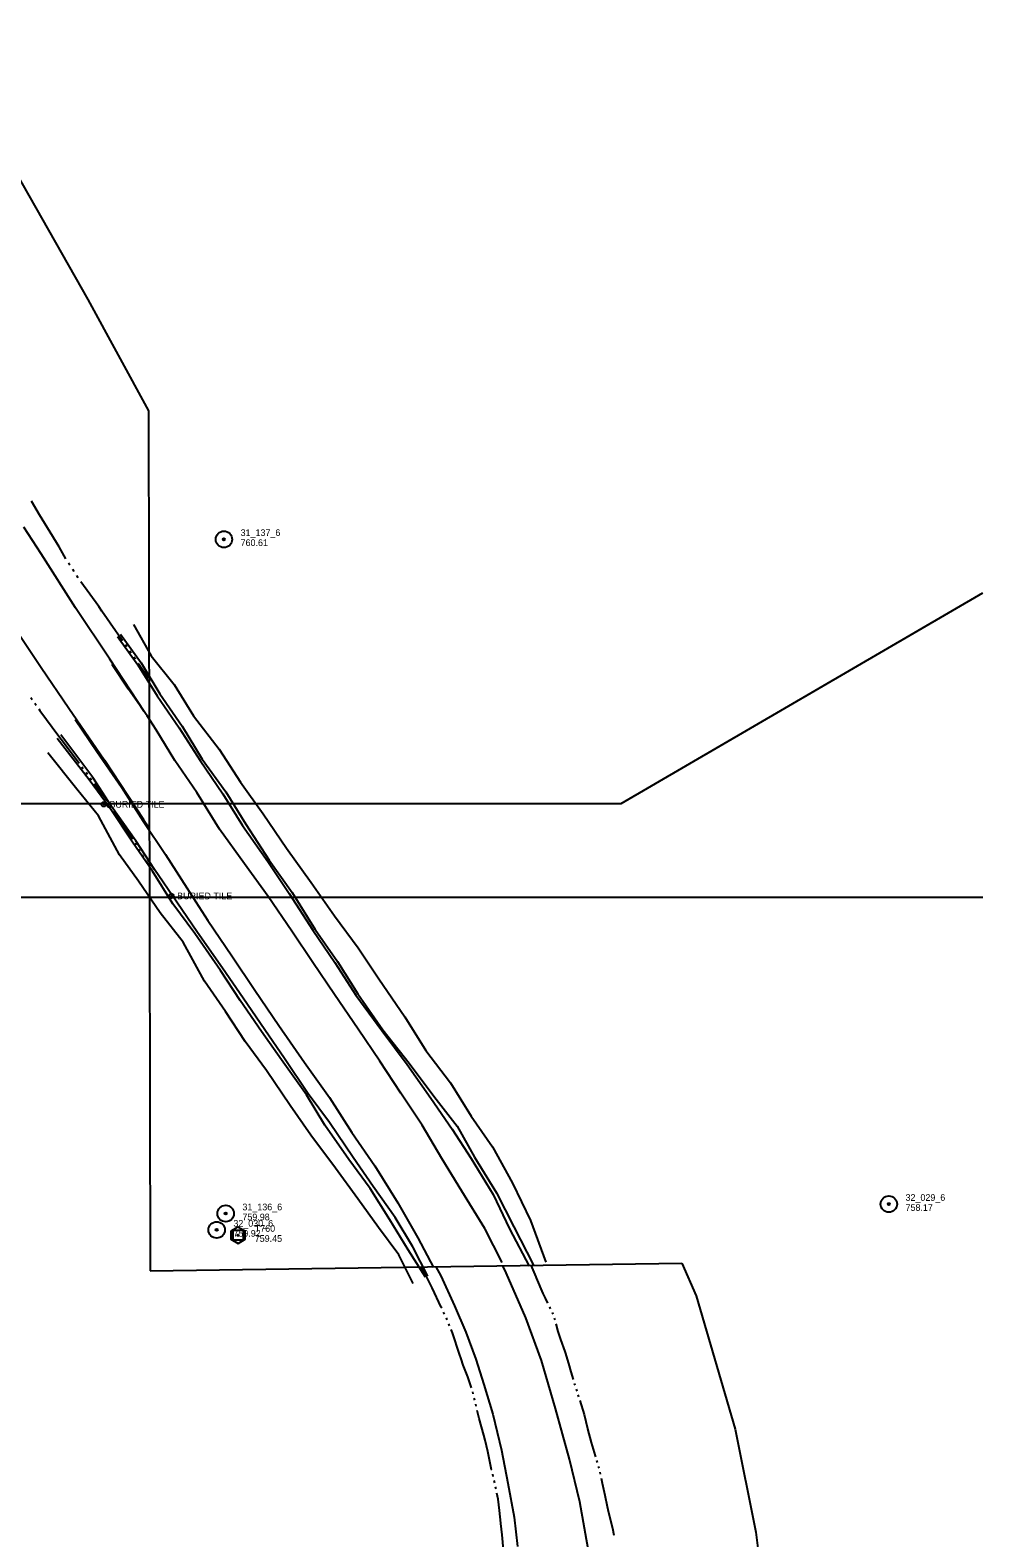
# Model space of a CAD drawing. Extents: x 589250 to 1188077, y 162953 to 363065.
# Drawn here: x 594490 to 595346, y 176019 to 177372 of the extents above; entities that cross this region are included whole.
import ezdxf

# ---------------------------------------------------------------- set-up
doc = ezdxf.new("R2010")
doc.units = 0
for name, color, linetype in [('E_AREA', 7, 'Continuous'), ('E_DRN_DrainTile', 7, 'Continuous'), ('E_DTM_SlopeBottom', 7, 'Continuous'), ('E_DTM_SlopeTop', 7, 'Continuous'), ('E_MAP_Control', 7, 'Continuous'), ('E_MAP_Limits', 7, 'Continuous'), ('E_MAP_PassPoints', 7, 'Continuous'), ('E_WTR_FlowLine', 7, 'Continuous')]:
    doc.layers.add(name, color=color, linetype=linetype)

msp = doc.modelspace()

# ---------------------------------------------------------------- linework, layer by layer
at = {"layer": 'E_AREA'}
for p, q in [((594500.1, 176901.8), (594484.7, 176925.7)), ((594531.1, 176853.4), (594500.1, 176901.8)), ((594562, 176807.2), (594531.1, 176853.4)), ((594478.1, 176833.2), (594500.3, 176800)), ((594500.3, 176800), (594524.9, 176763.4)), ((594592.8, 176760.4), (594562, 176807.2)), ((594578.5, 176780.4), (594564, 176802.6)), ((594595.4, 176756.4), (594578.5, 176780.4)), ((594524.9, 176763.4), (594557.1, 176716.6)), ((594596.5, 176754.8), (594592.8, 176760.4)), ((594603.4, 176744), (594595.4, 176756.4)), ((594620.3, 176716.3), (594603.4, 176744)), ((594557.1, 176716.6), (594592, 176663.3)), ((594640, 176687.6), (594620.3, 176716.3)), ((594660.3, 176654.6), (594640, 176687.6)), ((594591.7, 176662), (594611.8, 176632.1)), ((594592, 176663.3), (594596.5, 176656.7)), ((594682.7, 176623.6), (594660.3, 176654.6)), ((594611.8, 176632.1), (594631, 176602.2)), ((594703.9, 176594.2), (594682.7, 176623.6)), ((594631, 176602.2), (594649.9, 176572.8)), ((594725.3, 176563.3), (594703.9, 176594.2)), ((594649.9, 176572.8), (594671.4, 176541)), ((594744.3, 176535.1), (594725.3, 176563.3)), ((594671.4, 176541), (594692.2, 176510.3)), ((594763.5, 176506.3), (594744.3, 176535.1)), ((594692.2, 176510.3), (594713.7, 176478.5)), ((594785, 176475.3), (594763.5, 176506.3)), ((594713.7, 176478.5), (594736.7, 176445.4)), ((594804.4, 176446.4), (594785, 176475.3)), ((594736.7, 176445.4), (594759.1, 176413.9)), ((594823.2, 176417.7), (594804.4, 176446.4)), ((594842.4, 176389.1), (594823.2, 176417.7)), ((594759.1, 176413.9), (594779.1, 176382.5)), ((594779.1, 176382.5), (594799.8, 176352.4)), ((594860.1, 176359.2), (594842.4, 176389.1)), ((594799.8, 176352.4), (594820.5, 176319.4)), ((594878.1, 176329.8), (594860.1, 176359.2)), ((594898.7, 176296.4), (594878.1, 176329.8)), ((594820.5, 176319.4), (594838.4, 176287.9)), ((594914.3, 176265.7), (594898.7, 176296.4)), ((594838.4, 176287.9), (594852.6, 176261.3)), ((594854.6, 176262), (594859, 176253.7)), ((594917.9, 176256.4), (594914.7, 176262.9)), ((594935.4, 176216.2), (594917.9, 176256.4)), ((594859, 176253.7), (594871.3, 176226.8)), ((594871.3, 176226.8), (594881.5, 176203.1)), ((594949.4, 176177.8), (594935.4, 176216.2)), ((594881.5, 176203.1), (594890.6, 176179.1)), ((594890.6, 176179.1), (594897.8, 176156.1)), ((594962, 176134.6), (594949.4, 176177.8)), ((594897.8, 176156.1), (594905.8, 176129.6)), ((594974.6, 176089.1), (594962, 176134.6)), ((594905.8, 176129.6), (594913.5, 176097.3)), ((594913.5, 176097.3), (594919.2, 176067.6)), ((594983.9, 176050.8), (594974.6, 176089.1)), ((594919.2, 176067.6), (594925, 176037)), ((594992.2, 176003.7), (594983.9, 176050.8)), ((594925, 176037), (594928.1, 176010.9))]:
    msp.add_line(p, q, dxfattribs=at)
at = {"layer": 'E_DRN_DrainTile'}
msp.add_line((594446.9, 176593.7), (595345.9, 176593.7), dxfattribs=at)
msp.add_lwpolyline([(594438.1, 176677.7), (595020.9, 176677.7), (595345.8, 176866.8)], dxfattribs=at)
for centre, radius in [((594556.5, 176677), 2), ((594556.5, 176677), 0.25), ((594617.3, 176594.8), 2), ((594617.3, 176594.8), 0.25)]:
    msp.add_circle(centre, radius, dxfattribs=at)
at = {"layer": 'E_DTM_SlopeBottom'}
for p, q in [((594568.7, 176827.8), (594587, 176802.3)), ((594571.4, 176829.9), (594590, 176804.2)), ((594587, 176802.3), (594604.3, 176774.5)), ((594604.3, 176774.5), (594624.2, 176745.6)), ((594624.2, 176745.6), (594642.9, 176716.4)), ((594543.4, 176698.9), (594514.7, 176736.1)), ((594546.6, 176701.2), (594517.9, 176739.3)), ((594642.9, 176716.4), (594663.2, 176686.5)), ((594563.5, 176675.1), (594546.6, 176701.2)), ((594561.5, 176674.3), (594543.4, 176698.9)), ((594582.3, 176643.1), (594561.5, 176674.3)), ((594585.2, 176644.2), (594563.5, 176675.1)), ((594663.2, 176686.5), (594681, 176658.1)), ((594681, 176658.1), (594703.6, 176625.8)), ((594600.3, 176617), (594582.3, 176643.1)), ((594602.1, 176618.5), (594585.2, 176644.2)), ((594703.6, 176625.8), (594722.8, 176597)), ((594622.1, 176589.2), (594602.1, 176618.5)), ((594722.8, 176597), (594744.1, 176564)), ((594640.6, 176561.9), (594622.1, 176589.2)), ((594662.9, 176529.9), (594640.6, 176561.9)), ((594744.1, 176564), (594763.9, 176535)), ((594681.6, 176502.9), (594662.9, 176529.9)), ((594763.9, 176535), (594782.9, 176505.7)), ((594701, 176474.5), (594681.6, 176502.9)), ((594782.9, 176505.7), (594806.2, 176473.9)), ((594718.7, 176449), (594701, 176474.5)), ((594806.2, 176473.9), (594828.8, 176443.4)), ((594740.1, 176417.2), (594718.7, 176449)), ((594828.8, 176443.4), (594850.1, 176413.4)), ((594759.1, 176391.5), (594740.1, 176417.2)), ((594850.1, 176413.4), (594869.2, 176385.3)), ((594780.3, 176359.9), (594759.1, 176391.5)), ((594869.2, 176385.3), (594886.2, 176359.1)), ((594798.4, 176333.9), (594780.3, 176359.9)), ((594886.2, 176359.1), (594906.2, 176326.9)), ((594818.2, 176306), (594798.4, 176333.9)), ((594906.2, 176326.9), (594920.8, 176296.1)), ((594833.9, 176279.7), (594818.2, 176306)), ((594920.8, 176296.1), (594938.3, 176262.5)), ((594847.5, 176253.6), (594833.9, 176279.7))]:
    msp.add_line(p, q, dxfattribs=at)
at = {"layer": 'E_DTM_SlopeTop'}
for p, q in [((594583.1, 176838.4), (594599.1, 176810.4)), ((594599.1, 176810.4), (594619.7, 176784.5)), ((594619.7, 176784.5), (594637.1, 176756.6)), ((594637.1, 176756.6), (594659.9, 176726.7)), ((594530.8, 176753.3), (594550.2, 176724.6)), ((594532.2, 176690.7), (594506.2, 176723.2)), ((594550.2, 176724.6), (594572.3, 176692.4)), ((594659.9, 176726.7), (594679.3, 176696.8)), ((594551.7, 176666.6), (594532.2, 176690.7)), ((594572.3, 176692.4), (594591.7, 176662)), ((594679.3, 176696.8), (594699.5, 176668.6)), ((594570.6, 176631.7), (594551.7, 176666.6)), ((594699.5, 176668.6), (594720.5, 176637.6)), ((594720.5, 176637.6), (594742.7, 176607)), ((594587.6, 176608), (594570.6, 176631.7)), ((594607, 176579.6), (594587.6, 176608)), ((594742.7, 176607), (594763.7, 176576.9)), ((594627.6, 176553.2), (594607, 176579.6)), ((594763.7, 176576.9), (594784.8, 176548.3)), ((594646.9, 176518.2), (594627.6, 176553.2)), ((594784.8, 176548.3), (594803.5, 176520.5)), ((594665.6, 176491), (594646.9, 176518.2)), ((594803.5, 176520.5), (594826.8, 176486.2)), ((594683.4, 176464.1), (594665.6, 176491)), ((594826.8, 176486.2), (594845.6, 176456)), ((594702.5, 176438.2), (594683.4, 176464.1)), ((594845.6, 176456), (594867.7, 176427)), ((594723.7, 176406.6), (594702.5, 176438.2)), ((594867.7, 176427), (594886.2, 176397.1)), ((594742.5, 176380.2), (594723.7, 176406.6)), ((594886.2, 176397.1), (594905.6, 176369.6)), ((594764.4, 176350.3), (594742.5, 176380.2)), ((594905.6, 176369.6), (594923.4, 176337.1)), ((594784.7, 176322.9), (594764.4, 176350.3)), ((594923.4, 176337.1), (594939.5, 176303.6)), ((594803.2, 176297.3), (594784.7, 176322.9)), ((594821.5, 176272.5), (594803.2, 176297.3)), ((594939.5, 176303.6), (594953.3, 176266.1)), ((594834.3, 176246.8), (594821.5, 176272.5))]:
    msp.add_line(p, q, dxfattribs=at)
at = {"layer": 'E_MAP_Control'}
for p, q in [((594672.5, 176285.7), (594672.5, 176294.7)), ((594672.5, 176294.7), (594681.5, 176294.7)), ((594672.5, 176285.7), (594672.5, 176294.7)), ((594672.5, 176294.7), (594681.5, 176294.7)), ((594672.5, 176285.7), (594672.5, 176294.7)), ((594672.5, 176294.7), (594681.5, 176294.7)), ((594681.5, 176294.7), (594681.5, 176285.7)), ((594681.5, 176294.7), (594681.5, 176285.7)), ((594681.5, 176294.7), (594681.5, 176285.7)), ((594681.5, 176285.7), (594672.5, 176285.7)), ((594681.5, 176285.7), (594672.5, 176285.7)), ((594681.5, 176285.7), (594672.5, 176285.7))]:
    msp.add_line(p, q, dxfattribs=at)
msp.add_lwpolyline([(594670.6, 176294), (594670.6, 176286.6), (594677, 176282.9), (594683.4, 176286.6), (594683.4, 176293.9), (594676.9, 176297.6)], close=True, dxfattribs=at)
msp.add_lwpolyline([(594670.6, 176294), (594670.6, 176286.6), (594677, 176282.9), (594683.4, 176286.6), (594683.4, 176293.9), (594676.9, 176297.6)], close=True, dxfattribs=at)
msp.add_lwpolyline([(594670.6, 176294), (594670.6, 176286.6), (594677, 176282.9), (594683.4, 176286.6), (594683.4, 176293.9), (594676.9, 176297.6)], close=True, dxfattribs=at)
msp.add_circle((594677, 176290.2), 0.546, dxfattribs=at)
msp.add_circle((594677, 176290.2), 0.546, dxfattribs=at)
msp.add_circle((594677, 176290.2), 0.546, dxfattribs=at)
at = {"layer": 'E_MAP_Limits'}
for p, q in [((594322.1, 177515.4), (594542.2, 177130.2)), ((594542.2, 177130.2), (594596.5, 177030.2)), ((594596.5, 177030.2), (594598, 176258.2)), ((594598, 176258.2), (595075.6, 176265.3)), ((595075.6, 176265.3), (595088.3, 176235.9)), ((595088.3, 176235.9), (595123.3, 176116)), ((595123.3, 176116), (595141.9, 176023.8)), ((595141.9, 176023.8), (595153.2, 175934.9))]:
    msp.add_line(p, q, dxfattribs=at)
at = {"layer": 'E_MAP_PassPoints'}
for centre, radius in [((594664.3, 176914.9), 7.38), ((594664.3, 176914.9), 7.38), ((594664.3, 176914.9), 0.945), ((594664.3, 176914.9), 0.945), ((595261.4, 176318.2), 7.38), ((595261.4, 176318.2), 7.38), ((594665.9, 176309.7), 7.38), ((594665.9, 176309.7), 7.38), ((594665.9, 176309.7), 7.38), ((594665.9, 176309.7), 0.945), ((594665.9, 176309.7), 0.945), ((594665.9, 176309.7), 0.945), ((595261.4, 176318.2), 0.945), ((595261.4, 176318.2), 0.945), ((594657.8, 176295), 7.38), ((594657.8, 176295), 7.38), ((594657.8, 176295), 7.38), ((594657.8, 176295), 0.945), ((594657.8, 176295), 0.945), ((594657.8, 176295), 0.945)]:
    msp.add_circle(centre, radius, dxfattribs=at)
at = {"layer": 'E_WTR_FlowLine'}
for p, q in [((594498.6, 176936.8), (594491.6, 176949.3)), ((594506, 176925.3), (594498.6, 176936.8)), ((594516.4, 176908.1), (594506, 176925.3)), ((594522.4, 176897.3), (594516.4, 176908.1)), ((594526, 176891.7), (594524.8, 176893.6)), ((594529.7, 176886.1), (594528.5, 176888)), ((594533.4, 176880.5), (594532.2, 176882.4)), ((594552.1, 176854.5), (594535.9, 176876.8)), ((594554.8, 176850.5), (594552.1, 176854.5)), ((594567, 176832.8), (594554.8, 176850.5)), ((594573.3, 176823.8), (594567, 176832.8)), ((594577.1, 176818.3), (594575.9, 176820.2)), ((594581, 176812.8), (594579.7, 176814.7)), ((594584.8, 176807.3), (594583.5, 176809.2)), ((594596.5, 176790.3), (594587.3, 176803.6)), ((594490.9, 176772.9), (594492.1, 176771.2)), ((594494.5, 176767.8), (594495.7, 176766.1)), ((594498.1, 176762.7), (594498.9, 176761.4)), ((594498.9, 176761.4), (594516.1, 176738.3)), ((594516.1, 176738.3), (594518.3, 176735.4)), ((594518.3, 176735.4), (594533.7, 176714.8)), ((594533.7, 176714.8), (594534.2, 176714.1)), ((594536.7, 176710.7), (594538, 176709.1)), ((594540.5, 176705.8), (594541.7, 176704.1)), ((594544.3, 176700.8), (594545.5, 176699.1)), ((594548, 176695.8), (594555.7, 176685.6)), ((594555.7, 176685.6), (594559.5, 176680.4)), ((594558, 176678.6), (594558.9, 176677)), ((594558.9, 176677), (594560.6, 176674.4)), ((594560.6, 176674.4), (594560.9, 176673.9)), ((594565.3, 176671), (594576.7, 176653.7)), ((594576.7, 176653.7), (594581.9, 176645.7)), ((594584.2, 176642.2), (594585.3, 176640.4)), ((594587.6, 176636.9), (594588.7, 176635.2)), ((594591, 176631.7), (594592.1, 176629.9)), ((594594.4, 176626.4), (594595.1, 176625.4)), ((594595.1, 176625.4), (594596.5, 176623.4)), ((594845.6, 176254.5), (594841.6, 176261.8)), ((594848, 176249.6), (594845.6, 176254.5)), ((594940, 176263.3), (594944.3, 176253)), ((594851.4, 176242.9), (594848, 176249.6)), ((594859.5, 176225.8), (594851.4, 176242.9)), ((594944.3, 176253), (594944.7, 176252)), ((594944.7, 176252), (594950.8, 176237.9)), ((594950.8, 176237.9), (594952.8, 176233.6)), ((594952.8, 176233.6), (594955, 176229.1)), ((594860, 176224.7), (594859.5, 176225.8)), ((594862.5, 176219.5), (594861.6, 176221.3)), ((594864.5, 176215.2), (594864.1, 176216.1)), ((594864.9, 176214.4), (594864.5, 176215.2)), ((594956.6, 176225.9), (594957.4, 176224.2)), ((594959, 176221), (594959.8, 176219.4)), ((594960.9, 176215.9), (594961.4, 176214.2)), ((594867, 176209), (594866.3, 176210.8)), ((594869.6, 176202.6), (594868.4, 176205.5)), ((594876, 176183.4), (594869.6, 176202.6)), ((594962.3, 176210.7), (594964.2, 176203.8)), ((594964.2, 176203.8), (594966.5, 176196.5)), ((594966.5, 176196.5), (594970.4, 176185.8)), ((594877.4, 176179.3), (594876, 176183.4)), ((594879.3, 176173.5), (594877.4, 176179.3)), ((594883.4, 176163), (594879.3, 176173.5)), ((594970.4, 176185.8), (594970.7, 176185)), ((594970.7, 176185), (594973.8, 176175)), ((594973.8, 176175), (594975.8, 176167.5)), ((594886.7, 176153.3), (594883.4, 176163)), ((594975.8, 176167.5), (594977.9, 176160.7)), ((594888.2, 176147.8), (594887.7, 176149.7)), ((594978.9, 176157.2), (594979.4, 176155.5)), ((594980.5, 176152.1), (594981.1, 176150.4)), ((594982.2, 176146.9), (594982.7, 176145.2)), ((594889.3, 176143.1), (594889.1, 176144.1)), ((594889.5, 176142.2), (594889.3, 176143.1)), ((594890.8, 176136.7), (594890.4, 176138.5)), ((594893.4, 176125.6), (594891.7, 176133)), ((594983.8, 176141.8), (594987.8, 176129.3)), ((594897.8, 176110.7), (594893.4, 176125.6)), ((594987.8, 176129.3), (594990.9, 176116.6)), ((594898.8, 176106.3), (594897.8, 176110.7)), ((594901.4, 176096), (594898.8, 176106.3)), ((594990.9, 176116.6), (594990.9, 176116.3)), ((594990.9, 176116.3), (594994.2, 176104.2)), ((594904.7, 176079.6), (594901.4, 176096)), ((594994.2, 176104.2), (594997.6, 176092.1)), ((594997.6, 176092.1), (594997.9, 176091.3)), ((594904.8, 176079.3), (594904.7, 176079.6)), ((594998.9, 176087.9), (594999.5, 176086.1)), ((595000.6, 176082.7), (595000.8, 176081.9)), ((595000.8, 176081.9), (595001.1, 176081)), ((594906.1, 176073.7), (594905.7, 176075.6)), ((594907.5, 176068.1), (594907, 176070)), ((595001.9, 176077.4), (595002.3, 176075.7)), ((595003.1, 176072.2), (595004.1, 176067.8)), ((595004.1, 176067.8), (595006.4, 176056.9)), ((594908.7, 176062.6), (594908.3, 176064.4)), ((594910.5, 176053.3), (594909.4, 176058.8)), ((594911.9, 176043.2), (594910.5, 176053.3)), ((595006.4, 176056.9), (595008.6, 176046.6)), ((594913, 176031.8), (594911.9, 176043.2)), ((595008.6, 176046.6), (595009.8, 176041.2)), ((595009.8, 176041.2), (595013.2, 176027.2)), ((594913, 176031.4), (594913, 176031.8)), ((594914.1, 176021.3), (594913, 176031.4)), ((595013.2, 176027.2), (595014.4, 176021)), ((594915.3, 176007.8), (594914.1, 176021.3))]:
    msp.add_line(p, q, dxfattribs=at)
for points in [[(594590, 176804.2), (594606.9, 176776.2), (594626.8, 176747.2), (594644.8, 176717.6), (594666.1, 176688.4), (594684, 176659.3), (594704.9, 176627), (594725.7, 176597.8), (594746.2, 176564.6), (594766.3, 176536), (594784.6, 176507), (594807, 176474.5), (594830.8, 176444.7), (594852.8, 176415.1), (594873.9, 176388), (594889.4, 176360.3), (594909, 176328.3), (594924.7, 176297.7), (594942.2, 176263.4)], [(594845.2, 176252.7), (594829.7, 176277.1), (594813.3, 176304.1), (594795.6, 176332.1), (594776.6, 176358.2), (594754.9, 176389), (594738.5, 176416.4), (594716, 176447.6), (594698, 176473.2), (594678.9, 176500.8), (594661.1, 176528), (594638.3, 176561.2), (594618.4, 176587.8), (594600.3, 176617)]]:
    msp.add_lwpolyline(points, dxfattribs=at)

# ---------------------------------------------------------------- texts
at = {"layer": 'E_DRN_DrainTile'}
for p in [(594561.5, 176674), (594622.3, 176591.8)]:
    msp.add_text('BURIED TILE', height=6, dxfattribs=at).set_placement(p)
at = {"layer": 'E_MAP_Control'}
for s, p in [('T760', (594692, 176293.3)), ('T760', (594692, 176293.3)), ('T760', (594692, 176293.3)), ('759.45', (594692, 176284.3)), ('759.45', (594692, 176284.3)), ('759.45', (594692, 176284.3))]:
    msp.add_text(s, height=6, dxfattribs=at).set_placement(p)
at = {"layer": 'E_MAP_PassPoints'}
for s, p in [('31_137_6', (594679.3, 176917.9)), ('31_137_6', (594679.3, 176917.9)), ('760.61', (594679.3, 176908.9)), ('760.61', (594679.3, 176908.9)), ('32_029_6', (595276.4, 176321.1)), ('32_029_6', (595276.4, 176321.1)), ('31_136_6', (594680.9, 176312.6)), ('31_136_6', (594680.9, 176312.6)), ('31_136_6', (594680.9, 176312.6)), ('759.98', (594680.9, 176303.6)), ('759.98', (594680.9, 176303.6)), ('759.98', (594680.9, 176303.6)), ('758.17', (595276.4, 176312.1)), ('758.17', (595276.4, 176312.1)), ('32_030_6', (594672.8, 176297.9)), ('32_030_6', (594672.8, 176297.9)), ('32_030_6', (594672.8, 176297.9)), ('759.92', (594672.8, 176288.9)), ('759.92', (594672.8, 176288.9)), ('759.92', (594672.8, 176288.9))]:
    msp.add_text(s, height=6, dxfattribs=at).set_placement(p)

doc.saveas('drawing.dxf')
